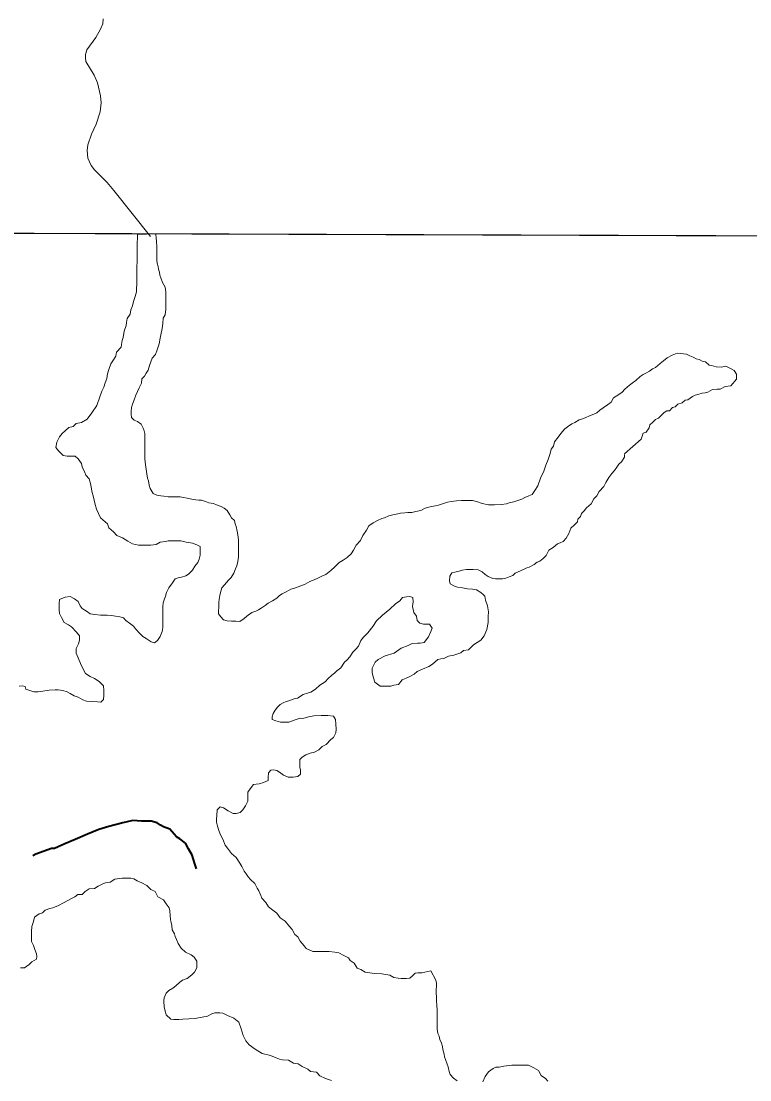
# Model space of a CAD drawing. Extents: x -1643653 to 4543381, y 1624270 to 13878484.
# Drawn here: x 587759 to 588838, y 8908709 to 8910276 of the extents above; entities that cross this region are included whole.
import ezdxf

# ---------------------------------------------------------------- set-up
doc = ezdxf.new("R2010")
doc.units = 0
doc.header["$LTSCALE"] = 200
doc.linetypes.add('LONG_DASH_SHORT_DASH', pattern=[9.9, 6, -1.2, 1.5, -1.2])
doc.layers.add('6', color=7, linetype='Continuous', lineweight=13)
doc.layers.add('60', color=7, linetype='Continuous', lineweight=13)

msp = doc.modelspace()

# ---------------------------------------------------------------- linework, layer by layer
at = {"layer": '6'}
msp.add_line((574653.9, 8910009.3), (626625.7, 8909822.1), dxfattribs=at)
for points in [[(587880.7, 8910279.9), (587879.8, 8910272.7), (587876.8, 8910264.5), (587869.5, 8910252.5), (587856.5, 8910234.2), (587854.3, 8910227), (587854.2, 8910222), (587855.1, 8910216.6)], [(587855.1, 8910216.6), (587867.1, 8910196.4), (587872, 8910185.4), (587876.7, 8910166), (587876.7, 8910166), (587877.6, 8910155.8), (587876.1, 8910142.3), (587870.3, 8910123.9), (587863.5, 8910109.4), (587858, 8910093.2), (587856.8, 8910085), (587857.7, 8910073.8), (587862.8, 8910062.8), (587867.6, 8910056.4), (587877.1, 8910046.8), (587886.7, 8910037.5), (587896.1, 8910025.6), (587950.7, 8909957.8)], [(587958.5, 8909961.4), (587931.2, 8909960.8), (587931.2, 8909954.3), (587931.1, 8909949.2), (587931.1, 8909945.2), (587931.1, 8909938.7), (587931, 8909933.2), (587931, 8909926.7), (587930.9, 8909920.2), (587930.4, 8909913.2), (587930.3, 8909905.2), (587930.3, 8909899.7), (587930.2, 8909894.2), (587930.2, 8909887.2), (587930.1, 8909880.7), (587930.1, 8909875.7), (587928, 8909868.7), (587925.5, 8909861.2), (587923.9, 8909855.2), (587921.4, 8909849.2), (587920.3, 8909842.7), (587916.3, 8909836.2), (587915.2, 8909830.2), (587914.7, 8909825.7), (587911.6, 8909817.7), (587910.1, 8909808.2), (587908.5, 8909803.7), (587907.5, 8909797.7), (587907.4, 8909793.7), (587900.4, 8909786.2), (587899.3, 8909780.7), (587894.8, 8909773.7), (587891.8, 8909769.2), (587888.7, 8909760.8), (587887.1, 8909754.3), (587886.1, 8909747.3), (587883.5, 8909740.8), (587881.5, 8909734.8), (587878.4, 8909728.8), (587875.4, 8909720.3), (587871.3, 8909707.3), (587863.7, 8909696.8), (587856.6, 8909687.4), (587848.6, 8909682.4), (587840.6, 8909681), (587836.2, 8909676.6), (587829.8, 8909674.9), (587829.8, 8909674.9), (587819.9, 8909666.1), (587815.9, 8909660.9), (587811.8, 8909653.3), (587810.3, 8909645.1), (587814.2, 8909640.1), (587821.2, 8909633.5), (587827.2, 8909632.5), (587831.2, 8909632.5), (587835.2, 8909632.4), (587839.2, 8909632.4), (587843.7, 8909628.4), (587848.6, 8909621.8), (587849.6, 8909616.8), (587853.5, 8909608.3), (587855, 8909604.3), (587859.6, 8909599.1), (587862.3, 8909589.9)], [(587923.8, 8909709.5), (587926.4, 8909715.9), (587928.9, 8909722.9), (587931.5, 8909728.4), (587934, 8909733.4), (587937.1, 8909740.4), (587937.6, 8909746.9), (587941.6, 8909750.9), (587944.2, 8909755.4), (587947.2, 8909759.9), (587949.2, 8909766.9), (587953.3, 8909777.4), (587957.9, 8909782.8), (587960.4, 8909789.8), (587962, 8909794.3), (587963.5, 8909798.8), (587965.1, 8909807.3), (587966.1, 8909812.3), (587967.7, 8909821.3), (587968.7, 8909828.8), (587969.3, 8909836.8), (587972.3, 8909841.8), (587973.4, 8909850.3), (587973.5, 8909857.8), (587973.5, 8909865.3), (587973.5, 8909869.4), (587973.1, 8909875.9), (587972.2, 8909882.9), (587968.2, 8909889.4), (587965.8, 8909896.4), (587964.3, 8909900.5), (587963.8, 8909905), (587962.3, 8909909.5), (587961.9, 8909913.5), (587960.4, 8909918), (587959.9, 8909922.5), (587960, 8909926.5), (587960, 8909930.5), (587960, 8909934.5), (587960.1, 8909938.5), (587960.1, 8909943.1), (587959.7, 8909949.6), (587959.2, 8909956.1), (587958.7, 8909960.1), (587958.5, 8909961.4)], [(588730.7, 8909784.7), (588723.1, 8909782.2), (588715.7, 8909777.8), (588710.3, 8909773.8), (588705.6, 8909769.4), (588698.6, 8909763.7), (588694.1, 8909761.7), (588689.6, 8909758.2), (588684, 8909755.3), (588680, 8909753.3), (588676, 8909750.3), (588669.5, 8909744.3), (588663.9, 8909740.4), (588659.9, 8909737.4), (588653.3, 8909731.4), (588649.3, 8909727.4), (588642.8, 8909723), (588636.2, 8909719), (588632.7, 8909712.5), (588627.2, 8909708.6), (588621.1, 8909704.1), (588616.1, 8909700.6), (588611.6, 8909696.7), (588604.5, 8909693.7), (588600.5, 8909692.2), (588594.5, 8909689.2), (588590.5, 8909687.8), (588585.5, 8909686.3), (588578.9, 8909682.3), (588574.4, 8909680.4), (588568.4, 8909675.9), (588564.4, 8909672.9), (588558.3, 8909666), (588554.3, 8909660.5), (588548.7, 8909653.5), (588547.2, 8909647.5), (588544.1, 8909643), (588542.6, 8909636.5), (588539.5, 8909627.5), (588535.9, 8909619), (588532.9, 8909610.1), (588528.3, 8909600.1), (588524.2, 8909588.6), (588519.7, 8909581.6), (588515.6, 8909575.6), (588511.1, 8909573.6), (588505.1, 8909571.2), (588500.5, 8909568.7), (588494.5, 8909566.7), (588488.5, 8909564.8), (588482, 8909563.3), (588478, 8909561.8), (588470.5, 8909560.9), (588460, 8909560.2), (588451, 8909560.5), (588441.8, 8909562.6), (588433.5, 8909565.3), (588427.4, 8909566.9), (588422.4, 8909567), (588417.9, 8909567), (588411.4, 8909567), (588403.9, 8909566.1), (588395.9, 8909565.1), (588390.4, 8909564.2), (588381.4, 8909561.2), (588376.9, 8909559.8), (588372.9, 8909558.8), (588366.8, 8909557.8), (588362.8, 8909556.8), (588357.3, 8909555.4), (588350.8, 8909551.9), (588343.8, 8909550.5), (588337.8, 8909549), (588331.8, 8909549), (588327.3, 8909548.6), (588320.8, 8909548.1), (588316.7, 8909547.1), (588309.7, 8909545.7), (588303.7, 8909544.2), (588297.2, 8909541.2), (588293.2, 8909540.3), (588286.7, 8909537.3), (588280.6, 8909533.8), (588274.1, 8909529.4), (588270.5, 8909522.9), (588265, 8909514.9), (588261.4, 8909507.4), (588255.4, 8909500.5), (588251.3, 8909493.5), (588247.8, 8909488), (588241.7, 8909482.5), (588235.7, 8909478.6), (588230.2, 8909475.1), (588223.6, 8909468.6), (588217.6, 8909463.2), (588210.5, 8909457.2), (588204.5, 8909454.7), (588198.5, 8909451.8), (588193, 8909449.3), (588186.4, 8909446.8), (588179.9, 8909442.9)], [(588818.5, 8909746.6), (588818.3, 8909753.9), (588815.2, 8909759.4), (588808.5, 8909762.5), (588802.4, 8909765.5), (588796.3, 8909764.3), (588788.3, 8909764.9), (588788.3, 8909764.9), (588781.6, 8909766.8), (588778, 8909767.4), (588772.7, 8909771.9), (588767.7, 8909773), (588763.2, 8909775.5), (588758.7, 8909776.5), (588754.2, 8909779.1), (588749.2, 8909781.1), (588744.2, 8909783.6), (588730.7, 8909784.7)], [(588652.6, 8909636), (588677.2, 8909657.4), (588678.8, 8909661.9), (588680.3, 8909666.4), (588684.8, 8909667.9), (588688.9, 8909674.3), (588689.9, 8909678.8), (588694.4, 8909682.8), (588698.5, 8909686.8), (588703, 8909688.8), (588707, 8909692.8), (588711.1, 8909697.2), (588715.1, 8909699.7), (588719.1, 8909699.7), (588723.6, 8909704.7), (588727.6, 8909705.6), (588731.7, 8909709.6), (588738.2, 8909711.6), (588742.2, 8909715.6), (588746.2, 8909716), (588753.3, 8909721), (588757.3, 8909723), (588761.3, 8909723.9), (588767.8, 8909725.9), (588771.8, 8909726.4), (588775.8, 8909727.3), (588782.8, 8909731.3), (588789.9, 8909731.8), (588794.4, 8909731.7), (588801.4, 8909735.7), (588809.9, 8909736.6), (588818.5, 8909746.6)], [(588179.9, 8909442.9), (588173.4, 8909440.4), (588169.4, 8909439), (588162.3, 8909436.5), (588158.3, 8909435.5), (588151.3, 8909431.6), (588145.8, 8909428.6), (588141.8, 8909426.1), (588137.7, 8909422.1), (588131.2, 8909418.2), (588124.7, 8909414.7), (588120.6, 8909411.2), (588114.6, 8909407.3), (588110.6, 8909404.8), (588106.6, 8909402.8), (588100.5, 8909400.9), (588093.5, 8909395.4), (588089.5, 8909391.9), (588082.9, 8909387.9), (588076.9, 8909388), (588070.4, 8909388), (588064.4, 8909388.6), (588058.9, 8909390.1), (588055, 8909394.7), (588051.5, 8909399.2), (588051.5, 8909403.7), (588051.6, 8909408.2), (588051.6, 8909416.2), (588052.2, 8909420.2), (588053.2, 8909426.2), (588054.2, 8909430.7), (588056.3, 8909437.7), (588060.3, 8909442.2), (588065.9, 8909448.7), (588069.9, 8909452.6), (588074, 8909459.1), (588076.5, 8909465.6), (588078.6, 8909470.1), (588080.1, 8909476.6), (588080.7, 8909483.6), (588080.7, 8909487.6), (588080.7, 8909491.6), (588080.8, 8909499.6), (588080.8, 8909504.1), (588080.8, 8909508.6), (588079.9, 8909516.2), (588078.9, 8909521.2), (588077.5, 8909528.2), (588076, 8909532.2), (588075.1, 8909537.2), (588070.6, 8909541.2), (588068.1, 8909545.8), (588064.2, 8909551.8), (588059.7, 8909555.3), (588055.2, 8909557.9), (588048.2, 8909560.4), (588043.7, 8909562.5), (588036.8, 8909563.5), (588032.3, 8909565.5), (588026.3, 8909567.1), (588022.3, 8909567.1), (588017.8, 8909567.6), (588011.8, 8909568.7), (588004.8, 8909570.2), (587999.3, 8909571.3), (587994.8, 8909572.3), (587988.3, 8909572.3), (587982.8, 8909572.4), (587976.8, 8909572.4), (587970.3, 8909573), (587965.8, 8909573.5), (587959.8, 8909574.5), (587954.8, 8909577.1), (587949.9, 8909584.8), (587949.9, 8909584.8), (587948.5, 8909589.5), (587947.5, 8909595.7), (587946.1, 8909599.9), (587945.2, 8909606.5), (587945.2, 8909606.5), (587943.3, 8909619.6), (587943.3, 8909619.6), (587943.3, 8909619.6), (587942.2, 8909628.7), (587942.2, 8909628.7), (587942.3, 8909636.2), (587942.3, 8909641.7), (587942.3, 8909646.2), (587942.4, 8909653.3), (587942.4, 8909659.8), (587942, 8909665.8), (587941, 8909669.8), (587940, 8909673.8), (587936.6, 8909679.8), (587931.6, 8909683.9), (587926.6, 8909685.9), (587922.7, 8909689.9), (587922.2, 8909694.4), (587922.2, 8909698.4), (587922.3, 8909704.5), (587923.8, 8909709.5)], [(588353.5, 8909317.1), (588362.6, 8909321), (588368.1, 8909324.5), (588376.1, 8909331.4), (588380.6, 8909332.4), (588385.2, 8909332.9), (588391.7, 8909336.3), (588399.7, 8909337.8), (588410.2, 8909341.2), (588414.2, 8909344.7), (588421.3, 8909345.7), (588428.8, 8909353.1), (588439.9, 8909360.1), (588444.9, 8909366.5), (588448.7, 8909375.7), (588450.5, 8909386.4), (588450.9, 8909395.3), (588451.4, 8909401.9), (588449.6, 8909410.8), (588446.9, 8909419.3), (588445.6, 8909425.1), (588443.4, 8909427.7), (588439.9, 8909430.7), (588433.4, 8909434.7), (588427.5, 8909435.7), (588419.9, 8909435.8), (588412.5, 8909437.3), (588405.5, 8909438.4), (588401, 8909439.9), (588394.5, 8909443.5), (588393.5, 8909448), (588394.1, 8909455), (588397.1, 8909459.5), (588401.1, 8909460.9), (588407.6, 8909462.4), (588412.2, 8909463.9), (588418.7, 8909464.8), (588422.7, 8909464.8), (588428.7, 8909464.8), (588435.7, 8909464.2), (588441.7, 8909461.2), (588446.1, 8909457.2), (588450.6, 8909454.1), (588457.6, 8909451.1), (588461.6, 8909451), (588467.6, 8909451), (588472.1, 8909451), (588476.6, 8909451.9), (588481.6, 8909453.9), (588487.2, 8909455.8), (588490.8, 8909459.4), (588498.5, 8909462.9), (588507.9, 8909467.1), (588507.9, 8909467.1), (588507.9, 8909467.1), (588511.5, 8909468.2), (588518.8, 8909472.2), (588523.3, 8909475.7), (588527.3, 8909477.1), (588532.3, 8909481.1), (588536.4, 8909485.6), (588540.4, 8909493.1), (588540.4, 8909493.1), (588547, 8909497.2), (588553.5, 8909502.5), (588557.5, 8909504), (588561.5, 8909506), (588566.1, 8909510.9), (588570.1, 8909517.9), (588573.2, 8909525.9), (588578.7, 8909530.9), (588582.8, 8909535.4), (588583.3, 8909539.4), (588587.3, 8909543.3), (588588.9, 8909547.8), (588592.9, 8909551.3), (588596.4, 8909555.8), (588603, 8909561.8), (588607, 8909569.2), (588611.6, 8909573.7), (588615.1, 8909580.2), (588622.2, 8909587.7), (588624.7, 8909593.7), (588629.3, 8909601.1), (588633.8, 8909606.6), (588637.9, 8909611.1), (588641.4, 8909616.1), (588644, 8909620.6), (588648, 8909624.1), (588652.5, 8909631), (588652.6, 8909634.9)], [(587862.3, 8909589.9), (587863.9, 8909580.6), (587866.1, 8909571.9), (587868.3, 8909562.7), (587870.5, 8909554), (587876.5, 8909541), (587886.9, 8909532.4), (587888.9, 8909526.4), (587895.9, 8909520.4), (587900.8, 8909514.8), (587909.3, 8909511.3), (587917.3, 8909506.7), (587924.2, 8909502.7), (587932.7, 8909500.6), (587936.7, 8909500.6), (587940.7, 8909500.6), (587946.7, 8909500.5), (587951.2, 8909500.5), (587959.2, 8909501.9), (587964.8, 8909504.9), (587972.8, 8909506.3), (587976.8, 8909507.3), (587980.8, 8909507.3), (587985.3, 8909507.3), (587989.3, 8909507.2), (587995.3, 8909507.2), (588003.3, 8909505.2), (588012.8, 8909503.6), (588019.3, 8909501), (588024.2, 8909498.5), (588024.2, 8909494), (588024.2, 8909486), (588022.6, 8909480), (588020.6, 8909475), (588016.5, 8909469.5), (588013, 8909463.5), (588006.9, 8909457.6)], [(588006.9, 8909457.6), (588002.9, 8909455.1), (587996.4, 8909453.1), (587991.4, 8909452.2), (587987.4, 8909450.7), (587983.3, 8909444.7), (587977.8, 8909437.7), (587974.2, 8909430.7), (587972.7, 8909425.2), (587971.1, 8909419.7), (587969.6, 8909415.2), (587969, 8909409.2), (587969, 8909404.7), (587968.9, 8909396.2), (587968.9, 8909390.2), (587968.9, 8909385.7), (587968.8, 8909378.7), (587967.8, 8909372.7), (587964.7, 8909365.7), (587961.2, 8909359.7), (587956.6, 8909356.2), (587951.6, 8909357.8), (587944.2, 8909362.3), (587939.2, 8909365.4), (587934.7, 8909369.9), (587928.3, 8909377), (587925.3, 8909381), (587919.3, 8909385), (587913.9, 8909389.1), (587910.4, 8909393.1), (587905.4, 8909394.6), (587898.9, 8909395.7), (587892.9, 8909396.7), (587886.4, 8909396.8), (587880.9, 8909396.8), (587876.4, 8909396.8), (587868.4, 8909397.9), (587861.4, 8909398.9), (587856, 8909403), (587849.5, 8909407), (587846.5, 8909411.1), (587843.6, 8909417.1), (587838.1, 8909421.1), (587831.6, 8909424.7), (587824.1, 8909423.7), (587816.1, 8909420.3), (587815.5, 8909414.3), (587815.4, 8909404.7), (587815.9, 8909399.7), (587818.9, 8909393.7), (587822.8, 8909386.2), (587829.3, 8909382.6), (587833.8, 8909379.6), (587841.2, 8909372), (587845.7, 8909366.5), (587845.6, 8909360), (587844.1, 8909354.5), (587840.5, 8909347.5), (587840.5, 8909341), (587843.4, 8909334), (587846.8, 8909325.4), (587850.3, 8909317.9), (587854.2, 8909310.9), (587861.2, 8909306.3), (587867.7, 8909303.3)], [(588200.1, 8909197.6), (588200.1, 8909197.6), (588204.6, 8909202.4), (588210.6, 8909205.8), (588217.7, 8909212.8), (588221.7, 8909215.8), (588225.2, 8909222.8), (588225.8, 8909228.3), (588225.3, 8909235.8), (588224.4, 8909242.8), (588221.4, 8909247.3), (588221.4, 8909247.3), (588213.1, 8909248.5), (588203.5, 8909248.5), (588192.7, 8909248), (588184.8, 8909246.3), (588176.3, 8909244), (588172.4, 8909244.7), (588164.9, 8909242.2), (588155.3, 8909238.8), (588150.8, 8909238.8), (588143.3, 8909238.8), (588136.3, 8909240.4), (588130.8, 8909242.4), (588130.9, 8909246.4), (588132.4, 8909251.4), (588135, 8909256.4), (588138.5, 8909260.9), (588142.5, 8909264.9), (588147, 8909267.4), (588151.6, 8909269.3), (588155.6, 8909270.3), (588159.6, 8909271.8), (588163.6, 8909273.3), (588168.1, 8909274.2), (588176.9, 8909279.7), (588176.9, 8909279.7), (588183.1, 8909281.4), (588188.2, 8909283.1), (588195, 8909287.6), (588201.2, 8909293.2), (588209.2, 8909298.3), (588213.7, 8909303.4), (588219.3, 8909308), (588223.3, 8909311.4), (588226.7, 8909314.8), (588232.4, 8909319.3), (588238, 8909327.3), (588242.1, 8909330.8), (588245.6, 8909335.3), (588250.2, 8909342.3), (588254.7, 8909346.8), (588258.7, 8909351.2), (588262.3, 8909359.7), (588266.3, 8909364.7), (588272.3, 8909371), (588279.9, 8909380.3), (588285.2, 8909388.8), (588294.1, 8909396.8), (588305.2, 8909406.1), (588313.2, 8909413.7), (588319.9, 8909418.1), (588323.9, 8909423), (588329.7, 8909424.3), (588334.6, 8909424.8), (588339.1, 8909423.4), (588339.5, 8909416.8), (588338.7, 8909409.8), (588340.8, 8909401.2), (588344.4, 8909395.4), (588345.3, 8909389.2), (588349.3, 8909385.2), (588355, 8909383.7), (588364, 8909383.6), (588367.5, 8909377.6), (588365.9, 8909373.1), (588362.4, 8909365.1), (588355.8, 8909356.6), (588349.8, 8909355.6), (588345.8, 8909355.7), (588338.3, 8909355.2), (588332.3, 8909352.3), (588321.7, 8909348.3), (588311.7, 8909340.9), (588298.1, 8909337), (588287.6, 8909331.5), (588283.1, 8909327.6), (588279, 8909318.6), (588278.9, 8909311.6), (588280.9, 8909304.5), (588282.8, 8909298), (588290.8, 8909291.9), (588298.3, 8909291.9), (588306.3, 8909291.8), (588310.8, 8909293.3), (588317.8, 8909294.3), (588323.4, 8909301.2), (588332.9, 8909305.2), (588341, 8909309.6), (588345.5, 8909313.6), (588353.5, 8909317.1)], [(587867.7, 8909303.3), (587874.7, 8909298.7), (587881.1, 8909292.2), (587881.6, 8909285.6), (587881.5, 8909278.6), (587881, 8909272.1), (587876.9, 8909268.2), (587871.9, 8909268.7), (587862.9, 8909269.2), (587855.9, 8909269.8), (587850.5, 8909271.8), (587843.5, 8909275.4), (587837.5, 8909277.4), (587831.5, 8909281), (587827, 8909283.5), (587821, 8909285.5), (587814, 8909286.6), (587809.5, 8909286.6), (587800.5, 8909286.2), (587791, 8909284.7), (587784.5, 8909283.3), (587778, 8909283.3), (587772, 8909285.4), (587766, 8909287.4), (587765.1, 8909291.4), (587760.6, 8909292.4), (587756.1, 8909292)], [(588365.6, 8908870.4), (588352.6, 8908867.4), (588346.6, 8908867.5), (588342.6, 8908867), (588338.6, 8908863), (588334.5, 8908859.6), (588329, 8908859.1), (588322, 8908859.1), (588317.5, 8908859.7), (588311, 8908860.7), (588305.1, 8908864.2), (588293.1, 8908865.8), (588282.1, 8908866.4), (588275.6, 8908867.4), (588268.6, 8908868.5), (588262.1, 8908872.5), (588256.6, 8908874.6), (588252.2, 8908881.6), (588246.2, 8908885.7), (588243.7, 8908889.7), (588236.7, 8908893.2), (588229.3, 8908897.3), (588223.8, 8908898.3), (588215.3, 8908898.9), (588207.8, 8908898.9), (588200.3, 8908899), (588190.8, 8908899.1), (588181.3, 8908903.6), (588178.3, 8908907.7), (588172.4, 8908914.2), (588168.9, 8908920.7), (588164.4, 8908924.3), (588160.5, 8908931.8), (588156.5, 8908936.3), (588150.1, 8908943.9), (588142.6, 8908948.9), (588137.7, 8908956), (588131.7, 8908960.5), (588125.2, 8908965.1), (588121.3, 8908971.6), (588115.3, 8908978.2), (588113.9, 8908982.2), (588110.9, 8908988.7), (588108.4, 8908992.7), (588105, 8908999.8), (588098.5, 8909005.8), (588095.1, 8909009.8), (588092.1, 8909013.9), (588089.1, 8909017.9), (588085.7, 8909024.9), (588082.7, 8909029.9), (588077.3, 8909038.5), (588070.8, 8909044.1), (588064.9, 8909052.1), (588061.4, 8909056.6), (588057.5, 8909065.2), (588054.2, 8909071.9), (588051.7, 8909078.4), (588049.9, 8909084.8), (588048.6, 8909090.5), (588048.2, 8909095.2), (588049.1, 8909100.4), (588049.3, 8909108.8), (588053.8, 8909113.3), (588058.8, 8909111.7), (588065.8, 8909107.2), (588072.8, 8909103.6), (588077.3, 8909103.6), (588083.3, 8909105.1), (588087.3, 8909109), (588091.4, 8909115), (588094.9, 8909121.5), (588095, 8909129), (588095, 8909135), (588099.6, 8909142), (588103.1, 8909146.5), (588107.1, 8909146.9), (588111.6, 8909147.4), (588118.1, 8909149.4), (588124.7, 8909152.3), (588124.7, 8909156.8), (588125.2, 8909163.4), (588128.8, 8909167.8), (588132.8, 8909168.1), (588137.6, 8909167.3), (588141.8, 8909164.8), (588147.7, 8909160.2), (588154.7, 8909157.2), (588161.7, 8909157.1), (588168.7, 8909158.1), (588172.8, 8909161.5), (588172.8, 8909167.6), (588171.8, 8909172.1), (588171.8, 8909180), (588171.8, 8909183.4), (588171.8, 8909183.4), (588175.2, 8909186.8), (588180.8, 8909190.2), (588187.1, 8909192.5), (588193.3, 8909194.2), (588200.1, 8909197.6)], [(587758, 8908874.7), (587764, 8908875.1), (587771, 8908879.6), (587775.1, 8908883.6), (587781.6, 8908887.5), (587782.1, 8908891.5), (587781.7, 8908895.5), (587779.2, 8908902.1), (587777.2, 8908908.1), (587774.3, 8908914.1), (587774.3, 8908921.6), (587774.4, 8908928.6), (587775, 8908936.2), (587777.5, 8908943.6), (587778.6, 8908950.1), (587785.6, 8908955.1), (587790.6, 8908956.1), (587794.6, 8908960.1), (587801.7, 8908963), (587806.2, 8908963.5), (587814.2, 8908967.4), (587821.7, 8908970.9), (587828.3, 8908974.8), (587834.8, 8908978.3), (587838.8, 8908979.8), (587842.8, 8908983.3), (587849.3, 8908983.7), (587853.9, 8908987.7), (587859.9, 8908991.7), (587867.9, 8908992.6), (587873, 8908995.6), (587880, 8908999.5), (587884, 8909001), (587891, 8909001.5), (587898, 8909006.4), (587904.6, 8909007.4), (587908.6, 8909007.9), (587915.1, 8909007.8), (587921.6, 8909007.8), (587926.1, 8909006.8), (587931, 8909003.7), (587938, 8909000.7), (587945, 8908996.6), (587951, 8908991.1), (587957.4, 8908988), (587961.4, 8908980), (587969.8, 8908975.4), (587973.8, 8908969.9), (587978.2, 8908963.8), (587979.2, 8908959.3), (587979.7, 8908952.3), (587980.1, 8908945.8), (587981.1, 8908941.8), (587982.1, 8908937.8), (587982.5, 8908931.3), (587986, 8908925.2), (587987.4, 8908921.2), (587988.9, 8908916.7), (587991.8, 8908910.7), (587995.8, 8908904.1), (588002.3, 8908898.1), (588010.7, 8908894), (588015.2, 8908890.5), (588019.2, 8908885), (588019.1, 8908880.4), (588019.1, 8908874.9), (588016, 8908868.5), (588012, 8908864.5), (588005, 8908859), (587997.9, 8908856.6), (587993.9, 8908853.6), (587987.9, 8908848.1)], [(588404.9, 8908707.4), (588399.4, 8908711.4), (588394.5, 8908716.9), (588393, 8908721.5), (588391.6, 8908728.5), (588390.1, 8908732.5), (588387.6, 8908739), (588386.2, 8908743), (588385.7, 8908747.1), (588383.7, 8908754.1), (588382.8, 8908758.6), (588381.8, 8908763.6), (588379.3, 8908768.6), (588377.9, 8908773.6), (588375.9, 8908777.7), (588375, 8908784.7), (588375, 8908789.7), (588375.1, 8908799.2), (588375.1, 8908805.2), (588375.2, 8908813.7), (588374.7, 8908818.2), (588374.3, 8908827.2), (588374.3, 8908831.7), (588373.9, 8908837.8), (588373.9, 8908843.3), (588374, 8908847.3), (588374, 8908852.3), (588373, 8908856.8), (588365.6, 8908870.4)], [(587987.9, 8908848.1), (587983.8, 8908844.6), (587977.8, 8908841.2), (587973.8, 8908837.2), (587970.7, 8908830.7), (587970.2, 8908826.2), (587971.1, 8908816.7), (587972.6, 8908809.2), (587974, 8908805.2), (587980.5, 8908799.1), (587985, 8908798.6), (587992.5, 8908798.5), (587998.5, 8908799), (588007.5, 8908799.4), (588017, 8908799.8), (588021.5, 8908800.8), (588029.6, 8908802.3), (588034.1, 8908802.8), (588041.6, 8908806.7), (588046.1, 8908808.2), (588053.1, 8908808.1), (588057.6, 8908807.6), (588064.6, 8908804.1), (588074.1, 8908800.5), (588081.4, 8908794.7), (588085.1, 8908784.4), (588088, 8908774.9), (588091.7, 8908766.9), (588096.8, 8908761.1), (588105.6, 8908754.5), (588105.6, 8908754.5), (588115.8, 8908747.9), (588115.8, 8908747.9), (588128.2, 8908745), (588128.2, 8908745), (588136.5, 8908741.8), (588141.5, 8908739.8), (588146, 8908738.8), (588155, 8908738.2), (588162.4, 8908733.7), (588169.4, 8908732.6), (588175.4, 8908728.6), (588183.4, 8908725), (588187.8, 8908721.5), (588196.3, 8908720.4), (588201.3, 8908714.9), (588209.8, 8908711.3), (588218.8, 8908708.2)], [(588539, 8908707), (588535.5, 8908711), (588529, 8908715.6), (588525.1, 8908723.1), (588518.1, 8908726.7), (588510.6, 8908730.7), (588503.1, 8908730.8), (588493.6, 8908730.8), (588485.6, 8908730.9), (588481.6, 8908730.4), (588474.1, 8908729.4), (588467.1, 8908728), (588462.1, 8908728), (588458.1, 8908726), (588451, 8908721.1), (588446, 8908714.1), (588442.9, 8908706.1)]]:
    msp.add_lwpolyline(points, dxfattribs=at)
msp.add_lwpolyline([(596575.8, 8909932.4), (585614.8, 8909969.8), (585583.8, 8898914.4), (596544.8, 8898874.9)], close=True, dxfattribs=at)
at = {"layer": '6', "linetype": 'LONG_DASH_SHORT_DASH', "lineweight": 35}
msp.add_lwpolyline([(588018.6, 8909021.3), (588016.5, 8909028.7), (588012.1, 8909041.8), (588007.1, 8909051.3), (588002.7, 8909059.3), (587994.2, 8909065.9), (587989.3, 8909068.9), (587985.8, 8909072.9), (587979.3, 8909080), (587969.9, 8909083.5), (587965.4, 8909086.1), (587960.4, 8909089.6), (587951.4, 8909092.1), (587937.4, 8909092.2), (587924.4, 8909092.8), (587909.9, 8909089.8), (587888.9, 8909084), (587874.3, 8909079.5), (587857.3, 8909072.6), (587839.2, 8909064.7), (587823.7, 8909058.3), (587808.6, 8909051.8), (587804.1, 8909051.4), (587780.6, 8909043), (587776.5, 8909040.6)], dxfattribs=at)
at = {"layer": '60', "lineweight": 25}
msp.add_spline([(814781, 9009175.5), (814787.2, 9009173.4), (814796.9, 9009173.4), (814799.4, 9009172.4), (814805.1, 9009174.5), (814805.6, 9009176.5), (814811.7, 9009179.5), (814811.7, 9009179.5), (814801.5, 9009181), (814790.7, 9009181.5), (814784.1, 9009183.1), (814777.4, 9009185.1), (814778.4, 9009175.5)], degree=3, dxfattribs=at)

doc.saveas('drawing.dxf')
